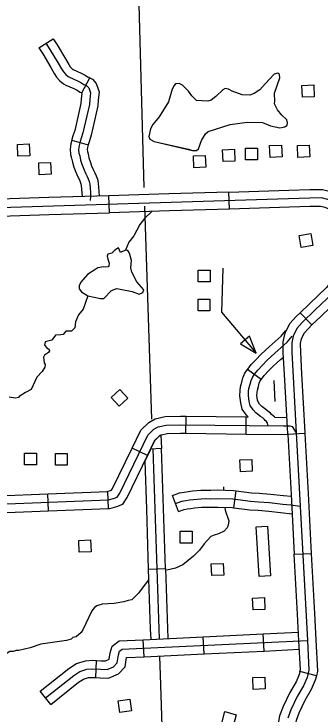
# Model space of a CAD drawing. Extents: x 1671357 to 13005564, y 567358 to 14261451.
# Drawn here: x 12758295.81 to 12758300.93, y 14259888.15 to 14259899.82 of the extents above; entities that cross this region are included whole.
import ezdxf

# ---------------------------------------------------------------- set-up
doc = ezdxf.new("R2010")
doc.units = 0
for name, color, linetype in [('31', 7, 'Continuous'), ('32', 7, 'Continuous'), ('35', 7, 'Continuous'), ('5', 7, 'Continuous'), ('56', 7, 'Continuous')]:
    doc.layers.add(name, color=color, linetype=linetype)

msp = doc.modelspace()

# ---------------------------------------------------------------- linework, layer by layer
at = {"layer": '31'}
for p, q in [((12758299.401, 14259896.57), (12758299.392, 14259896.854)), ((12758297.402, 14259896.508), (12758297.393, 14259896.792)), ((12758300.578, 14259894.842), (12758300.775, 14259894.638)), ((12758300.775, 14259894.638), (12758300.775, 14259894.638)), ((12758300.657, 14259892.827), (12758300.374, 14259892.812)), ((12758298.268, 14259892.576), (12758298.089, 14259892.57)), ((12758300.48, 14259890.815), (12758300.764, 14259890.83)), ((12758298.051, 14259890.567), (12758298.335, 14259890.577)), ((12758300.849, 14259888.791), (12758300.574, 14259888.862))]:
    msp.add_line(p, q, dxfattribs=at)
for points in [[(12758299.392, 14259896.854), (12758298.392, 14259896.823)], [(12758299.392, 14259896.854), (12758300.392, 14259896.886)], [(12758300.392, 14259896.886), (12758300.739, 14259896.897), (12758300.953, 14259896.898), (12758301.085, 14259896.864), (12758301.259, 14259896.789), (12758301.427, 14259896.676)], [(12758296.393, 14259896.761), (12758295.581, 14259896.735), (12758295.395, 14259896.731)], [(12758306.462, 14259890.351), (12758306.375, 14259890.465), (12758306.245, 14259890.662), (12758306.088, 14259890.919), (12758305.902, 14259891.348), (12758305.799, 14259891.623), (12758305.69, 14259892.127), (12758305.407, 14259893.468), (12758304.951, 14259895.115), (12758304.842, 14259895.392), (12758304.709, 14259895.597), (12758304.586, 14259895.721), (12758304.402, 14259895.83), (12758304.012, 14259895.943), (12758302.995, 14259896.159), (12758301.991, 14259896.352), (12758301.523, 14259896.462), (12758301.349, 14259896.557), (12758301.191, 14259896.664), (12758301.039, 14259896.729), (12758300.936, 14259896.756), (12758300.742, 14259896.754), (12758295.585, 14259896.593)], [(12758297.393, 14259896.792), (12758296.393, 14259896.761)], [(12758298.392, 14259896.823), (12758297.393, 14259896.792)], [(12758300.4, 14259896.602), (12758299.401, 14259896.57)], [(12758301.267, 14259896.441), (12758301.122, 14259896.539), (12758300.993, 14259896.594), (12758300.918, 14259896.614), (12758300.745, 14259896.612), (12758300.4, 14259896.602)], [(12758296.402, 14259896.477), (12758297.402, 14259896.508)], [(12758298.401, 14259896.539), (12758297.402, 14259896.508)], [(12758299.401, 14259896.57), (12758298.401, 14259896.539)], [(12758295.401, 14259896.447), (12758295.589, 14259896.451), (12758296.402, 14259896.477)], [(12758301.23, 14259895.557), (12758301.145, 14259895.431), (12758301.016, 14259895.264), (12758300.732, 14259894.991), (12758300.578, 14259894.842)], [(12758301.465, 14259895.397), (12758301.375, 14259895.265), (12758301.228, 14259895.074), (12758300.929, 14259894.786), (12758300.775, 14259894.638)], [(12758301.122, 14259895.169), (12758300.831, 14259894.888), (12758300.614, 14259894.68), (12758300.525, 14259894.581), (12758300.463, 14259894.454), (12758300.439, 14259894.341), (12758300.44, 14259894.182), (12758300.514, 14259892.838), (12758300.7, 14259889.38), (12758300.726, 14259888.883), (12758300.695, 14259888.764), (12758300.637, 14259888.624), (12758300.531, 14259888.443), (12758300.425, 14259888.223), (12758300.374, 14259888.084)], [(12758300.318, 14259893.81), (12758300.298, 14259894.177), (12758300.297, 14259894.355), (12758300.327, 14259894.501), (12758300.407, 14259894.661), (12758300.512, 14259894.778), (12758300.578, 14259894.842)], [(12758300.775, 14259894.638), (12758300.716, 14259894.581), (12758300.644, 14259894.5), (12758300.598, 14259894.408), (12758300.581, 14259894.327), (12758300.582, 14259894.186), (12758300.602, 14259893.826)], [(12758300.374, 14259892.812), (12758300.373, 14259892.831), (12758300.318, 14259893.81)], [(12758300.602, 14259893.826), (12758300.656, 14259892.846), (12758300.657, 14259892.827)], [(12758298.261, 14259892.802), (12758298.229, 14259892.787), (12758298.159, 14259892.713), (12758298.089, 14259892.57)], [(12758298.261, 14259892.802), (12758298.268, 14259892.576)], [(12758300.374, 14259892.812), (12758300.427, 14259891.813)], [(12758300.657, 14259892.827), (12758300.711, 14259891.828)], [(12758298.089, 14259892.57), (12758298.079, 14259892.55), (12758297.991, 14259892.367)], [(12758298.302, 14259891.577), (12758298.268, 14259892.576)], [(12758297.991, 14259892.367), (12758298.018, 14259891.567)], [(12758300.427, 14259891.813), (12758300.48, 14259890.815)], [(12758300.711, 14259891.828), (12758300.764, 14259890.83)], [(12758298.018, 14259891.567), (12758298.051, 14259890.567)], [(12758298.335, 14259890.577), (12758298.302, 14259891.577)], [(12758300.534, 14259889.816), (12758300.48, 14259890.815)], [(12758300.764, 14259890.83), (12758300.818, 14259889.831)], [(12758298.051, 14259890.567), (12758298.084, 14259889.568)], [(12758298.335, 14259890.577), (12758298.368, 14259889.577)], [(12758300.818, 14259889.831), (12758300.841, 14259889.388), (12758300.869, 14259888.869), (12758300.849, 14259888.791)], [(12758300.574, 14259888.862), (12758300.583, 14259888.897), (12758300.558, 14259889.372), (12758300.534, 14259889.816)], [(12758298.084, 14259889.568), (12758298.09, 14259889.401)], [(12758298.368, 14259889.577), (12758298.374, 14259889.41)], [(12758300.574, 14259888.862), (12758300.561, 14259888.809), (12758300.51, 14259888.688), (12758300.406, 14259888.51), (12758300.294, 14259888.279), (12758300.237, 14259888.123), (12758300.199, 14259887.934)], [(12758300.849, 14259888.791), (12758300.83, 14259888.718), (12758300.764, 14259888.561), (12758300.657, 14259888.376), (12758300.556, 14259888.168), (12758300.511, 14259888.046), (12758300.477, 14259887.878)]]:
    msp.add_lwpolyline(points, dxfattribs=at)
at = {"layer": '32'}
for p, q in [((12758296.228, 14259899.256), (12758296.466, 14259899.41)), ((12758296.946, 14259898.508), (12758297.079, 14259898.759)), ((12758296.776, 14259897.717), (12758297.05, 14259897.642)), ((12758299.931, 14259893.728), (12758299.701, 14259893.894)), ((12758298.678, 14259892.832), (12758298.682, 14259893.116)), ((12758299.678, 14259892.82), (12758299.682, 14259893.104)), ((12758298.037, 14259892.461), (12758297.781, 14259892.585)), ((12758296.391, 14259891.54), (12758296.379, 14259891.824)), ((12758297.39, 14259891.58), (12758297.379, 14259891.864)), ((12758299.476, 14259891.592), (12758299.513, 14259891.874)), ((12758298.553, 14259891.528), (12758298.456, 14259891.795)), ((12758299.977, 14259889.203), (12758299.964, 14259889.487)), ((12758297.979, 14259889.108), (12758297.966, 14259889.392)), ((12758298.978, 14259889.156), (12758298.965, 14259889.44)), ((12758297.175, 14259888.762), (12758297.187, 14259889.046)), ((12758296.426, 14259888.311), (12758296.249, 14259888.533))]:
    msp.add_line(p, q, dxfattribs=at)
for points in [[(12758296.466, 14259899.41), (12758296.534, 14259899.306), (12758296.671, 14259899.075), (12758296.725, 14259898.979), (12758296.749, 14259898.943), (12758296.775, 14259898.914), (12758296.793, 14259898.899), (12758296.8, 14259898.895), (12758296.934, 14259898.836), (12758296.997, 14259898.801), (12758297.038, 14259898.777), (12758297.059, 14259898.77), (12758297.079, 14259898.759)], [(12758296.347, 14259899.333), (12758296.413, 14259899.231), (12758296.548, 14259899.004), (12758296.604, 14259898.905), (12758296.636, 14259898.856), (12758296.676, 14259898.812), (12758296.715, 14259898.779), (12758296.74, 14259898.767), (12758296.871, 14259898.709), (12758296.927, 14259898.678), (12758296.977, 14259898.648), (12758297.002, 14259898.639), (12758297.029, 14259898.625), (12758297.058, 14259898.59), (12758297.077, 14259898.539), (12758297.088, 14259898.507), (12758297.075, 14259898.396), (12758297.07, 14259898.311), (12758296.962, 14259897.839), (12758296.932, 14259897.751), (12758296.917, 14259897.695), (12758296.899, 14259897.628), (12758296.89, 14259897.565), (12758296.896, 14259897.504), (12758296.909, 14259897.455), (12758296.924, 14259897.387), (12758296.946, 14259897.316), (12758296.975, 14259897.237), (12758297.006, 14259897.168), (12758297.032, 14259897.113), (12758297.049, 14259897.074), (12758297.066, 14259897.029), (12758297.075, 14259896.984), (12758297.083, 14259896.914), (12758297.087, 14259896.859), (12758297.088, 14259896.779), (12758297.082, 14259896.712)], [(12758296.228, 14259899.256), (12758296.292, 14259899.156), (12758296.425, 14259898.932), (12758296.483, 14259898.83), (12758296.524, 14259898.77), (12758296.576, 14259898.71), (12758296.636, 14259898.66), (12758296.679, 14259898.638), (12758296.808, 14259898.581), (12758296.856, 14259898.555), (12758296.916, 14259898.518), (12758296.945, 14259898.508), (12758296.946, 14259898.508)], [(12758297.079, 14259898.759), (12758297.12, 14259898.737), (12758297.183, 14259898.662), (12758297.211, 14259898.586), (12758297.233, 14259898.522), (12758297.216, 14259898.384), (12758297.211, 14259898.291), (12758297.099, 14259897.801), (12758297.069, 14259897.71), (12758297.054, 14259897.658), (12758297.05, 14259897.642)], [(12758296.935, 14259898.514), (12758296.943, 14259898.492), (12758296.933, 14259898.408), (12758296.929, 14259898.33), (12758296.825, 14259897.877), (12758296.796, 14259897.791), (12758296.78, 14259897.732), (12758296.776, 14259897.717)], [(12758296.776, 14259897.717), (12758296.76, 14259897.657), (12758296.747, 14259897.568), (12758296.755, 14259897.479), (12758296.771, 14259897.421), (12758296.787, 14259897.351), (12758296.811, 14259897.271), (12758296.843, 14259897.183), (12758296.877, 14259897.108), (12758296.903, 14259897.055), (12758296.917, 14259897.022), (12758296.928, 14259896.99), (12758296.934, 14259896.961), (12758296.941, 14259896.9), (12758296.95, 14259896.778)], [(12758297.05, 14259897.642), (12758297.038, 14259897.599), (12758297.033, 14259897.561), (12758297.036, 14259897.529), (12758297.047, 14259897.489), (12758297.062, 14259897.424), (12758297.08, 14259897.361), (12758297.107, 14259897.291), (12758297.135, 14259897.228), (12758297.162, 14259897.172), (12758297.181, 14259897.126), (12758297.203, 14259897.068), (12758297.215, 14259897.006), (12758297.224, 14259896.927), (12758297.229, 14259896.864), (12758297.23, 14259896.787)], [(12758299.701, 14259893.894), (12758299.707, 14259893.902), (12758299.765, 14259893.978), (12758299.841, 14259894.059), (12758299.927, 14259894.152), (12758300.063, 14259894.275), (12758300.262, 14259894.451), (12758300.339, 14259894.543)], [(12758300.047, 14259892.958), (12758300.033, 14259893.003), (12758300.021, 14259893.028), (12758299.997, 14259893.048), (12758299.982, 14259893.068), (12758299.956, 14259893.088), (12758299.921, 14259893.114), (12758299.843, 14259893.174), (12758299.794, 14259893.225), (12758299.745, 14259893.294), (12758299.729, 14259893.364), (12758299.718, 14259893.46), (12758299.721, 14259893.531), (12758299.727, 14259893.579), (12758299.745, 14259893.65), (12758299.762, 14259893.711), (12758299.783, 14259893.765), (12758299.821, 14259893.818), (12758299.874, 14259893.886), (12758299.945, 14259893.962), (12758300.027, 14259894.051), (12758300.157, 14259894.169), (12758300.365, 14259894.351), (12758300.448, 14259894.453)], [(12758299.931, 14259893.728), (12758299.935, 14259893.733), (12758299.982, 14259893.794), (12758300.049, 14259893.866), (12758300.127, 14259893.95), (12758300.252, 14259894.063), (12758300.299, 14259894.104)], [(12758299.714, 14259893.104), (12758299.685, 14259893.134), (12758299.612, 14259893.234), (12758299.589, 14259893.34), (12758299.576, 14259893.456), (12758299.58, 14259893.543), (12758299.587, 14259893.605), (12758299.608, 14259893.686), (12758299.627, 14259893.755), (12758299.657, 14259893.833), (12758299.701, 14259893.894)], [(12758300.156, 14259893.099), (12758300.101, 14259893.146), (12758300.083, 14259893.169), (12758300.042, 14259893.202), (12758300.006, 14259893.227), (12758299.939, 14259893.28), (12758299.904, 14259893.316), (12758299.877, 14259893.354), (12758299.869, 14259893.387), (12758299.86, 14259893.465), (12758299.863, 14259893.519), (12758299.867, 14259893.552), (12758299.883, 14259893.613), (12758299.897, 14259893.666), (12758299.909, 14259893.697), (12758299.931, 14259893.728)], [(12758297.781, 14259892.585), (12758297.926, 14259892.886), (12758298.058, 14259893.014), (12758298.166, 14259893.074), (12758298.329, 14259893.112), (12758298.585, 14259893.117), (12758298.682, 14259893.116)], [(12758298.682, 14259893.116), (12758299.682, 14259893.104)], [(12758299.682, 14259893.104), (12758299.714, 14259893.104)], [(12758300.156, 14259893.099), (12758300.358, 14259893.096)], [(12758288.249, 14259892.378), (12758288.325, 14259891.444), (12758295.552, 14259891.649), (12758297.386, 14259891.722), (12758297.486, 14259891.749), (12758297.532, 14259891.766), (12758297.575, 14259891.833), (12758298.043, 14259892.801), (12758298.143, 14259892.899), (12758298.217, 14259892.94), (12758298.347, 14259892.97), (12758298.585, 14259892.975), (12758300.303, 14259892.955), (12758300.405, 14259892.954), (12758300.444, 14259892.944), (12758300.514, 14259892.838)], [(12758298.037, 14259892.461), (12758298.16, 14259892.717), (12758298.229, 14259892.784), (12758298.269, 14259892.806), (12758298.365, 14259892.829), (12758298.586, 14259892.833), (12758298.678, 14259892.832)], [(12758298.678, 14259892.832), (12758299.678, 14259892.82)], [(12758299.678, 14259892.82), (12758300.374, 14259892.812)], [(12758297.365, 14259891.863), (12758297.439, 14259891.883), (12758297.451, 14259891.902), (12758297.781, 14259892.585)], [(12758297.39, 14259891.58), (12758297.408, 14259891.581), (12758297.529, 14259891.614), (12758297.626, 14259891.649), (12758297.699, 14259891.763), (12758298.037, 14259892.461)], [(12758295.382, 14259891.787), (12758295.547, 14259891.791), (12758296.379, 14259891.824)], [(12758296.379, 14259891.824), (12758297.379, 14259891.864)], [(12758298.456, 14259891.795), (12758298.572, 14259891.837), (12758298.65, 14259891.852), (12758298.718, 14259891.862), (12758298.787, 14259891.872), (12758298.923, 14259891.883), (12758299.009, 14259891.886), (12758299.092, 14259891.883), (12758299.205, 14259891.887), (12758299.467, 14259891.88), (12758299.513, 14259891.874)], [(12758299.513, 14259891.874), (12758299.766, 14259891.841), (12758299.897, 14259891.834), (12758300.083, 14259891.819), (12758300.303, 14259891.794), (12758300.429, 14259891.783)], [(12758298.504, 14259891.662), (12758298.609, 14259891.7), (12758298.673, 14259891.711), (12758298.739, 14259891.721), (12758298.803, 14259891.731), (12758298.931, 14259891.741), (12758299.009, 14259891.744), (12758299.092, 14259891.741), (12758299.206, 14259891.745), (12758299.456, 14259891.738), (12758299.753, 14259891.699), (12758299.888, 14259891.692), (12758300.07, 14259891.678), (12758300.288, 14259891.653), (12758300.425, 14259891.64), (12758300.58, 14259891.616)], [(12758296.391, 14259891.54), (12758297.39, 14259891.58)], [(12758298.553, 14259891.528), (12758298.646, 14259891.562), (12758298.696, 14259891.571), (12758298.76, 14259891.581), (12758298.819, 14259891.59), (12758298.939, 14259891.599), (12758299.009, 14259891.602), (12758299.092, 14259891.599), (12758299.206, 14259891.603), (12758299.445, 14259891.597), (12758299.476, 14259891.592)], [(12758299.476, 14259891.592), (12758299.74, 14259891.558), (12758299.878, 14259891.551), (12758300.056, 14259891.536), (12758300.444, 14259891.492)], [(12758295.693, 14259891.513), (12758296.391, 14259891.54)], [(12758298.965, 14259889.44), (12758299.964, 14259889.487)], [(12758299.964, 14259889.487), (12758300.55, 14259889.515)], [(12758296.337, 14259888.422), (12758296.808, 14259888.797), (12758296.913, 14259888.863), (12758297.029, 14259888.9), (12758297.126, 14259888.906), (12758297.257, 14259888.9), (12758297.363, 14259888.895), (12758297.473, 14259888.94), (12758297.532, 14259889.005), (12758297.553, 14259889.141), (12758297.572, 14259889.199), (12758297.616, 14259889.233), (12758300.7, 14259889.38)], [(12758297.187, 14259889.046), (12758297.263, 14259889.042), (12758297.338, 14259889.039), (12758297.39, 14259889.059), (12758297.399, 14259889.069), (12758297.414, 14259889.173), (12758297.45, 14259889.284), (12758297.564, 14259889.373), (12758297.966, 14259889.392)], [(12758297.966, 14259889.392), (12758298.965, 14259889.44)], [(12758297.979, 14259889.108), (12758298.978, 14259889.156)], [(12758298.978, 14259889.156), (12758299.977, 14259889.203)], [(12758299.977, 14259889.203), (12758300.565, 14259889.231)], [(12758296.249, 14259888.533), (12758296.726, 14259888.914), (12758296.853, 14259888.993), (12758297.003, 14259889.041), (12758297.124, 14259889.048), (12758297.187, 14259889.046)], [(12758297.175, 14259888.762), (12758297.25, 14259888.758), (12758297.387, 14259888.752), (12758297.556, 14259888.82), (12758297.666, 14259888.941), (12758297.69, 14259889.094), (12758297.979, 14259889.108)], [(12758296.426, 14259888.311), (12758296.89, 14259888.681), (12758296.973, 14259888.733), (12758297.056, 14259888.759), (12758297.127, 14259888.764), (12758297.175, 14259888.762)]]:
    msp.add_lwpolyline(points, dxfattribs=at)
at = {"layer": '35'}
for points in [[(12758298.718, 14259897.566), (12758298.787, 14259897.545), (12758298.852, 14259897.545), (12758298.885, 14259897.573), (12758298.939, 14259897.713), (12758299.001, 14259897.822), (12758299.047, 14259897.864), (12758299.411, 14259897.978), (12758299.699, 14259898.019), (12758299.952, 14259898.015), (12758300.087, 14259897.956), (12758300.238, 14259897.924), (12758300.322, 14259897.939), (12758300.361, 14259897.971), (12758300.367, 14259898.008), (12758300.355, 14259898.06), (12758300.272, 14259898.133), (12758300.199, 14259898.223), (12758300.151, 14259898.325), (12758300.16, 14259898.371), (12758300.154, 14259898.504), (12758300.242, 14259898.755), (12758300.234, 14259898.814), (12758300.205, 14259898.837), (12758300.146, 14259898.821), (12758299.994, 14259898.655)], [(12758299.994, 14259898.655), (12758299.909, 14259898.56), (12758299.812, 14259898.499), (12758299.743, 14259898.47), (12758299.616, 14259898.472), (12758299.446, 14259898.535), (12758299.388, 14259898.569), (12758299.333, 14259898.579), (12758299.29, 14259898.559), (12758299.173, 14259898.447), (12758299.1, 14259898.387), (12758299.044, 14259898.366), (12758298.854, 14259898.382), (12758298.775, 14259898.457), (12758298.719, 14259898.534), (12758298.62, 14259898.637), (12758298.566, 14259898.661), (12758298.505, 14259898.656), (12758298.48, 14259898.632), (12758298.45, 14259898.568), (12758298.385, 14259898.357), (12758298.229, 14259898.106), (12758298.125, 14259897.978)], [(12758298.125, 14259897.978), (12758298.088, 14259897.908), (12758298.058, 14259897.778), (12758298.076, 14259897.733), (12758298.148, 14259897.694)], [(12758298.148, 14259897.694), (12758298.718, 14259897.566)], [(12758298.148, 14259897.694), (12758298.787, 14259897.545)], [(12758298.107, 14259896.53), (12758297.986, 14259896.41), (12758297.911, 14259896.312), (12758297.809, 14259896.125), (12758297.725, 14259896.017), (12758297.67, 14259895.883)], [(12758297.67, 14259895.883), (12758297.586, 14259895.847), (12758297.552, 14259895.926), (12758297.493, 14259895.883), (12758297.446, 14259895.836), (12758297.379, 14259895.817), (12758297.367, 14259895.785), (12758297.377, 14259895.736), (12758297.398, 14259895.668), (12758297.391, 14259895.624), (12758297.38, 14259895.608), (12758297.346, 14259895.599), (12758297.304, 14259895.609), (12758297.21, 14259895.592), (12758297.179, 14259895.569)], [(12758297.179, 14259895.569), (12758297.039, 14259895.478), (12758296.929, 14259895.353), (12758296.901, 14259895.289), (12758296.897, 14259895.242), (12758296.939, 14259895.188), (12758297.046, 14259895.126), (12758297.255, 14259895.078), (12758297.312, 14259895.079), (12758297.439, 14259895.215), (12758297.528, 14259895.248), (12758297.583, 14259895.237), (12758297.784, 14259895.194), (12758297.9, 14259895.151), (12758297.961, 14259895.179), (12758297.976, 14259895.225), (12758297.862, 14259895.359), (12758297.776, 14259895.519), (12758297.76, 14259895.59), (12758297.77, 14259895.712), (12758297.736, 14259895.833), (12758297.711, 14259895.879), (12758297.67, 14259895.883)], [(12758297.046, 14259895.126), (12758296.965, 14259894.9), (12758296.891, 14259894.806), (12758296.839, 14259894.69), (12758296.827, 14259894.59), (12758296.77, 14259894.535), (12758296.679, 14259894.533), (12758296.632, 14259894.477), (12758296.593, 14259894.472), (12758296.504, 14259894.47), (12758296.447, 14259894.386), (12758296.333, 14259894.358), (12758296.32, 14259894.299), (12758296.362, 14259894.255), (12758296.399, 14259894.228), (12758296.403, 14259894.205), (12758296.389, 14259894.18), (12758296.323, 14259894.133), (12758296.308, 14259894.1), (12758296.315, 14259894.007), (12758296.332, 14259893.978), (12758296.33, 14259893.934), (12758296.284, 14259893.86), (12758296.197, 14259893.767), (12758296.099, 14259893.565), (12758296.005, 14259893.515), (12758295.902, 14259893.444), (12758295.891, 14259893.427), (12758295.838, 14259893.419), (12758295.733, 14259893.435)], [(12758299.302, 14259891.941), (12758299.305, 14259891.876)], [(12758299.326, 14259891.6), (12758299.332, 14259891.55), (12758299.389, 14259891.372), (12758299.381, 14259891.301), (12758299.365, 14259891.259), (12758299.311, 14259891.199), (12758299.222, 14259891.154), (12758299.145, 14259891.133), (12758299.093, 14259891.11), (12758298.979, 14259890.991), (12758298.902, 14259890.885), (12758298.802, 14259890.782), (12758298.624, 14259890.641), (12758298.502, 14259890.585), (12758298.361, 14259890.549)], [(12758298.059, 14259890.395), (12758297.965, 14259890.275), (12758297.885, 14259890.165), (12758297.778, 14259890.054), (12758297.717, 14259890.044), (12758297.641, 14259890.02), (12758297.483, 14259889.994), (12758297.284, 14259889.985), (12758297.193, 14259889.955), (12758297.152, 14259889.928), (12758297.109, 14259889.873), (12758296.961, 14259889.557), (12758296.933, 14259889.51), (12758296.851, 14259889.442), (12758296.793, 14259889.426), (12758296.765, 14259889.402), (12758296.689, 14259889.38), (12758296.263, 14259889.316), (12758296.084, 14259889.255), (12758295.896, 14259889.209), (12758295.849, 14259889.211), (12758295.802, 14259889.194), (12758295.745, 14259889.193), (12758295.684, 14259889.156)]]:
    msp.add_lwpolyline(points, dxfattribs=at)
at = {"layer": '5'}
for points in [[(12758297.982, 14259896.932), (12758297.839, 14259902.219)], [(12758298.11, 14259893.068), (12758297.991, 14259896.618)], [(12758298.126, 14259892.571), (12758298.232, 14259889.406)], [(12758298.252, 14259888.804), (12758298.242, 14259889.11)], [(12758298.315, 14259886.929), (12758298.252, 14259888.804)]]:
    msp.add_lwpolyline(points, dxfattribs=at)
at = {"layer": '56'}
for points in [[(12758300.617, 14259898.433), (12758300.608, 14259898.63), (12758300.806, 14259898.639), (12758300.814, 14259898.442)], [(12758295.88, 14259897.451), (12758295.871, 14259897.648), (12758296.069, 14259897.656), (12758296.077, 14259897.459)], [(12758299.295, 14259897.363), (12758299.287, 14259897.56), (12758299.485, 14259897.568), (12758299.493, 14259897.371)], [(12758299.671, 14259897.39), (12758299.671, 14259897.587), (12758299.869, 14259897.587), (12758299.869, 14259897.39)], [(12758300.08, 14259897.432), (12758300.071, 14259897.629), (12758300.269, 14259897.637), (12758300.277, 14259897.44)], [(12758300.54, 14259897.43), (12758300.532, 14259897.627), (12758300.729, 14259897.636), (12758300.738, 14259897.439)], [(12758298.811, 14259897.259), (12758298.802, 14259897.456), (12758299, 14259897.465), (12758299.008, 14259897.268)], [(12758296.235, 14259897.141), (12758296.227, 14259897.338), (12758296.424, 14259897.346), (12758296.433, 14259897.149)], [(12758300.563, 14259896.127), (12758300.757, 14259896.16), (12758300.791, 14259895.965), (12758300.597, 14259895.932)], [(12758298.88, 14259895.357), (12758298.88, 14259895.554), (12758299.078, 14259895.554), (12758299.078, 14259895.357)], [(12758298.879, 14259894.872), (12758298.879, 14259895.069), (12758299.077, 14259895.069), (12758299.077, 14259894.872)], [(12758299.736, 14259894.45), (12758299.588, 14259894.325), (12758299.849, 14259894.166)], [(12758297.566, 14259893.284), (12758297.432, 14259893.429), (12758297.577, 14259893.563), (12758297.711, 14259893.418)], [(12758295.992, 14259892.304), (12758295.992, 14259892.501), (12758296.19, 14259892.501), (12758296.19, 14259892.304)], [(12758296.503, 14259892.299), (12758296.503, 14259892.496), (12758296.7, 14259892.496), (12758296.7, 14259892.299)], [(12758299.583, 14259892.192), (12758299.574, 14259892.389), (12758299.772, 14259892.397), (12758299.78, 14259892.2)], [(12758299.848, 14259891.274), (12758300.037, 14259891.285), (12758300.085, 14259890.457), (12758299.895, 14259890.446)], [(12758298.583, 14259891.002), (12758298.583, 14259891.199), (12758298.781, 14259891.199), (12758298.781, 14259891.002)], [(12758296.901, 14259890.849), (12758296.893, 14259891.046), (12758297.09, 14259891.054), (12758297.099, 14259890.857)], [(12758299.108, 14259890.459), (12758299.1, 14259890.656), (12758299.298, 14259890.664), (12758299.306, 14259890.467)], [(12758299.795, 14259889.888), (12758299.787, 14259890.085), (12758299.984, 14259890.093), (12758299.993, 14259889.896)], [(12758299.799, 14259888.562), (12758299.791, 14259888.759), (12758299.988, 14259888.768), (12758299.997, 14259888.571)], [(12758297.547, 14259888.374), (12758297.743, 14259888.402), (12758297.771, 14259888.206), (12758297.576, 14259888.178)], [(12758299.273, 14259888.001), (12758299.323, 14259888.192), (12758299.514, 14259888.141), (12758299.464, 14259887.951)]]:
    msp.add_lwpolyline(points, close=True, dxfattribs=at)
for points in [[(12758299.289, 14259895.586), (12758299.271, 14259894.85)], [(12758299.271, 14259894.85), (12758299.849, 14259894.166)], [(12758300.138, 14259893.71), (12758300.156, 14259893.36)]]:
    msp.add_lwpolyline(points, dxfattribs=at)

doc.saveas('drawing.dxf')
